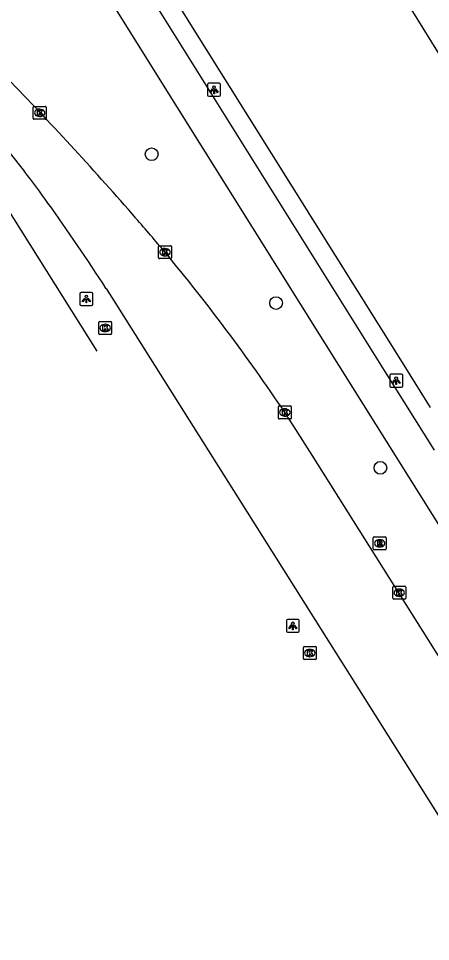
# Model space of a CAD drawing. Extents: x 160077 to 160945, y 386481 to 387498.
# Drawn here: x 160308.2 to 160340, y 386908.1 to 386979.2 of the extents above; entities that cross this region are included whole.
import ezdxf

# ---------------------------------------------------------------- set-up
doc = ezdxf.new("R2010")
doc.units = 0
for name, color, linetype in [('IMGEO_Boom', 7, 'Continuous'), ('IMGEO_Fietspad_gesloten', 7, 'Continuous'), ('IMGEO_Groenvoorziening', 7, 'Continuous'), ('IMGEO_Kolk', 7, 'Continuous'), ('IMGEO_Lichtpunt', 7, 'Continuous'), ('IMGEO_OVBaan_gesloten', 7, 'Continuous'), ('IMGEO_Rijbaan_regionaal_gesloten', 7, 'Continuous'), ('IMGEO_Rioolput', 7, 'Continuous'), ('IMGEO_Voetpad_open', 7, 'Continuous')]:
    doc.layers.add(name, color=color, linetype=linetype)

msp = doc.modelspace()

# ---------------------------------------------------------------- linework, layer by layer
at = {"layer": 'IMGEO_Boom'}
for centre in [(160318.472, 386968.712), (160328.071, 386957.246), (160336.119, 386944.55)]:
    msp.add_circle(centre, 0.489, dxfattribs=at)
at = {"layer": 'IMGEO_Fietspad_gesloten'}
for points in [[(160300.054, 387010.149), (160311.846, 386991.299), (160336.414, 386952.059), (160340.267, 386945.91)], [(160298.634, 387007.207), (160300.211, 387004.626), (160309.459, 386989.877), (160320.577, 386972.116), (160331.8, 386954.187), (160333.952, 386950.749), (160340.92, 386939.644), (160352.34, 386921.431), (160362.991, 386904.447), (160373.722, 386887.333), (160381.199, 386875.409), (160381.719, 386874.568), (160381.755, 386874.497)]]:
    msp.add_lwpolyline(points, dxfattribs=at)
at = {"layer": 'IMGEO_Groenvoorziening'}
msp.add_lwpolyline([(160327.145, 386998.17), (160353.425, 386955.793)], dxfattribs=at)
at = {"layer": 'IMGEO_Kolk'}
for p, q in [((160309.41, 386972.398), (160310.262, 386972.398)), ((160309.335, 386971.472), (160309.335, 386972.324)), ((160309.823, 386972.178), (160309.848, 386972.178)), ((160310.336, 386972.324), (160310.336, 386971.472)), ((160310.262, 386971.398), (160309.41, 386971.398)), ((160309.846, 386971.618), (160309.821, 386971.618)), ((160319.001, 386960.738), (160319.001, 386961.59)), ((160319.076, 386961.664), (160319.928, 386961.664)), ((160319.489, 386961.444), (160319.514, 386961.444)), ((160320.002, 386961.59), (160320.002, 386960.738)), ((160319.928, 386960.664), (160319.076, 386960.664)), ((160319.512, 386960.884), (160319.487, 386960.884)), ((160314.385, 386954.904), (160314.385, 386955.756)), ((160314.46, 386955.83), (160315.312, 386955.83)), ((160314.873, 386955.61), (160314.898, 386955.61)), ((160315.386, 386955.756), (160315.386, 386954.904)), ((160315.312, 386954.83), (160314.46, 386954.83)), ((160314.896, 386955.05), (160314.871, 386955.05)), ((160328.243, 386948.388), (160328.243, 386949.24)), ((160328.318, 386949.314), (160329.17, 386949.314)), ((160328.731, 386949.094), (160328.756, 386949.094)), ((160329.244, 386949.24), (160329.244, 386948.388)), ((160329.17, 386948.314), (160328.318, 386948.314)), ((160328.754, 386948.534), (160328.729, 386948.534)), ((160337.142, 386935.426), (160337.994, 386935.426)), ((160337.067, 386934.5), (160337.067, 386935.352)), ((160337.555, 386935.206), (160337.58, 386935.206)), ((160338.068, 386935.352), (160338.068, 386934.5)), ((160337.994, 386934.426), (160337.142, 386934.426)), ((160337.578, 386934.646), (160337.553, 386934.646)), ((160330.172, 386929.853), (160330.172, 386930.705)), ((160330.247, 386930.779), (160331.099, 386930.779)), ((160330.66, 386930.559), (160330.685, 386930.559)), ((160331.173, 386930.705), (160331.173, 386929.853)), ((160331.099, 386929.779), (160330.247, 386929.779)), ((160330.683, 386929.999), (160330.658, 386929.999))]:
    msp.add_line(p, q, dxfattribs=at)
for points in [[(160309.41, 386972.398), (160310.262, 386972.398)], [(160309.335, 386971.472), (160309.335, 386972.324)], [(160309.656, 386972.098), (160309.779, 386972.098), (160309.779, 386971.947), (160309.909, 386972.098), (160310.073, 386972.098), (160309.927, 386971.947), (160310.08, 386971.698), (160309.928, 386971.698), (160309.843, 386971.862), (160309.779, 386971.795), (160309.779, 386971.698), (160309.656, 386971.698), (160309.656, 386972.098)], [(160310.336, 386972.324), (160310.336, 386971.472)], [(160310.262, 386971.398), (160309.41, 386971.398)], [(160319.001, 386960.738), (160319.001, 386961.59)], [(160319.076, 386961.664), (160319.928, 386961.664)], [(160319.322, 386961.364), (160319.445, 386961.364), (160319.445, 386961.213), (160319.575, 386961.364), (160319.739, 386961.364), (160319.593, 386961.213), (160319.746, 386960.964), (160319.594, 386960.964), (160319.509, 386961.128), (160319.445, 386961.061), (160319.445, 386960.964), (160319.322, 386960.964), (160319.322, 386961.364)], [(160320.002, 386961.59), (160320.002, 386960.738)], [(160319.928, 386960.664), (160319.076, 386960.664)], [(160314.385, 386954.904), (160314.385, 386955.756)], [(160314.46, 386955.83), (160315.312, 386955.83)], [(160314.706, 386955.53), (160314.829, 386955.53), (160314.829, 386955.379), (160314.959, 386955.53), (160315.123, 386955.53), (160314.977, 386955.379), (160315.13, 386955.13), (160314.978, 386955.13), (160314.893, 386955.294), (160314.829, 386955.227), (160314.829, 386955.13), (160314.706, 386955.13), (160314.706, 386955.53)], [(160315.386, 386955.756), (160315.386, 386954.904)], [(160315.312, 386954.83), (160314.46, 386954.83)], [(160328.243, 386948.388), (160328.243, 386949.24)], [(160328.318, 386949.314), (160329.17, 386949.314)], [(160328.564, 386949.014), (160328.687, 386949.014), (160328.687, 386948.863), (160328.817, 386949.014), (160328.981, 386949.014), (160328.835, 386948.863), (160328.988, 386948.614), (160328.836, 386948.614), (160328.751, 386948.778), (160328.687, 386948.711), (160328.687, 386948.614), (160328.564, 386948.614), (160328.564, 386949.014)], [(160329.244, 386949.24), (160329.244, 386948.388)], [(160329.17, 386948.314), (160328.318, 386948.314)], [(160337.142, 386935.426), (160337.994, 386935.426)], [(160337.067, 386934.5), (160337.067, 386935.352)], [(160337.388, 386935.126), (160337.511, 386935.126), (160337.511, 386934.975), (160337.641, 386935.126), (160337.805, 386935.126), (160337.659, 386934.975), (160337.812, 386934.726), (160337.66, 386934.726), (160337.575, 386934.89), (160337.511, 386934.823), (160337.511, 386934.726), (160337.388, 386934.726), (160337.388, 386935.126)], [(160338.068, 386935.352), (160338.068, 386934.5)], [(160337.994, 386934.426), (160337.142, 386934.426)], [(160330.172, 386929.853), (160330.172, 386930.705)], [(160330.247, 386930.779), (160331.099, 386930.779)], [(160330.493, 386930.479), (160330.616, 386930.479), (160330.616, 386930.328), (160330.746, 386930.479), (160330.91, 386930.479), (160330.764, 386930.328), (160330.917, 386930.079), (160330.765, 386930.079), (160330.68, 386930.243), (160330.616, 386930.176), (160330.616, 386930.079), (160330.493, 386930.079), (160330.493, 386930.479)], [(160331.173, 386930.705), (160331.173, 386929.853)], [(160331.099, 386929.779), (160330.247, 386929.779)]]:
    msp.add_lwpolyline(points, dxfattribs=at)
for centre, start, end in [((160309.412, 386972.322), 91.55205, 178.44795), ((160309.412, 386972.322), 91.55205, 178.44795), ((160310.26, 386972.322), 1.55205, 88.44795), ((160310.26, 386972.322), 1.55205, 88.44795), ((160309.412, 386971.474), 181.55205, 268.44795), ((160309.412, 386971.474), 181.55205, 268.44795), ((160310.26, 386971.474), 271.55205, 358.44795), ((160310.26, 386971.474), 271.55205, 358.44795), ((160319.078, 386961.588), 91.55205, 178.44795), ((160319.078, 386961.588), 91.55205, 178.44795), ((160319.926, 386961.588), 1.55205, 88.44795), ((160319.926, 386961.588), 1.55205, 88.44795), ((160319.078, 386960.74), 181.55205, 268.44795), ((160319.078, 386960.74), 181.55205, 268.44795), ((160319.926, 386960.74), 271.55205, 358.44795), ((160319.926, 386960.74), 271.55205, 358.44795), ((160314.462, 386955.754), 91.55205, 178.44795), ((160314.462, 386955.754), 91.55205, 178.44795), ((160315.31, 386955.754), 1.55205, 88.44795), ((160315.31, 386955.754), 1.55205, 88.44795), ((160314.462, 386954.906), 181.55205, 268.44795), ((160314.462, 386954.906), 181.55205, 268.44795), ((160315.31, 386954.906), 271.55205, 358.44795), ((160315.31, 386954.906), 271.55205, 358.44795), ((160328.32, 386949.238), 91.55205, 178.44795), ((160328.32, 386949.238), 91.55205, 178.44795), ((160329.168, 386949.238), 1.55205, 88.44795), ((160329.168, 386949.238), 1.55205, 88.44795), ((160328.32, 386948.39), 181.55205, 268.44795), ((160328.32, 386948.39), 181.55205, 268.44795), ((160329.168, 386948.39), 271.55205, 358.44795), ((160329.168, 386948.39), 271.55205, 358.44795), ((160337.144, 386935.35), 91.55205, 178.44795), ((160337.144, 386935.35), 91.55205, 178.44795), ((160337.992, 386935.35), 1.55205, 88.44795), ((160337.992, 386935.35), 1.55205, 88.44795), ((160337.144, 386934.502), 181.55205, 268.44795), ((160337.144, 386934.502), 181.55205, 268.44795), ((160337.992, 386934.502), 271.55205, 358.44795), ((160337.992, 386934.502), 271.55205, 358.44795), ((160330.249, 386930.703), 91.55205, 178.44795), ((160330.249, 386930.703), 91.55205, 178.44795), ((160331.097, 386930.703), 1.55205, 88.44795), ((160331.097, 386930.703), 1.55205, 88.44795), ((160330.249, 386929.855), 181.55205, 268.44795), ((160330.249, 386929.855), 181.55205, 268.44795), ((160331.097, 386929.855), 271.55205, 358.44795), ((160331.097, 386929.855), 271.55205, 358.44795)]:
    msp.add_arc(centre, 0.0765, start, end, dxfattribs=at)
for centre, major_axis, ratio, start_param, end_param in [((160309.822, 386971.898), (-0.387, 0.002), 0.722429, 4.712389, 7.853982), ((160309.847, 386971.898), (-0.39, 0.002), 0.717154, 1.570796, 4.712389), ((160319.488, 386961.164), (-0.387, 0.002), 0.722429, 4.712389, 7.853982), ((160319.513, 386961.164), (-0.39, 0.002), 0.717154, 1.570796, 4.712389), ((160314.872, 386955.33), (-0.387, 0.002), 0.722429, 4.712389, 7.853982), ((160314.897, 386955.33), (-0.39, 0.002), 0.717154, 1.570796, 4.712389), ((160328.73, 386948.814), (-0.387, 0.002), 0.722429, 4.712389, 7.853982), ((160328.755, 386948.814), (-0.39, 0.002), 0.717154, 1.570796, 4.712389), ((160337.554, 386934.926), (-0.387, 0.002), 0.722429, 4.712389, 7.853982), ((160337.579, 386934.926), (-0.39, 0.002), 0.717154, 1.570796, 4.712389), ((160330.659, 386930.279), (-0.387, 0.002), 0.722429, 4.712389, 7.853982), ((160330.684, 386930.279), (-0.39, 0.002), 0.717154, 1.570796, 4.712389)]:
    msp.add_ellipse(centre, major_axis=major_axis, ratio=ratio, start_param=start_param, end_param=end_param, dxfattribs=at)
at = {"layer": 'IMGEO_Lichtpunt'}
for p, q in [((160322.783, 386974.077), (160322.783, 386973.27)), ((160322.783, 386974.077), (160322.783, 386973.27)), ((160323.685, 386974.172), (160322.877, 386974.172)), ((160323.685, 386974.172), (160322.877, 386974.172)), ((160323.779, 386973.27), (160323.779, 386974.077)), ((160323.779, 386973.27), (160323.779, 386974.077)), ((160322.877, 386973.176), (160323.685, 386973.176)), ((160322.877, 386973.176), (160323.685, 386973.176)), ((160312.935, 386957.966), (160312.935, 386957.159)), ((160312.935, 386957.966), (160312.935, 386957.159)), ((160313.837, 386958.061), (160313.029, 386958.061)), ((160313.837, 386958.061), (160313.029, 386958.061)), ((160313.931, 386957.159), (160313.931, 386957.966)), ((160313.931, 386957.159), (160313.931, 386957.966)), ((160313.029, 386957.065), (160313.837, 386957.065)), ((160313.029, 386957.065), (160313.837, 386957.065)), ((160336.838, 386951.664), (160336.838, 386950.857)), ((160336.838, 386951.664), (160336.838, 386950.857)), ((160337.74, 386951.759), (160336.932, 386951.759)), ((160337.74, 386951.759), (160336.932, 386951.759)), ((160337.834, 386950.857), (160337.834, 386951.664)), ((160337.834, 386950.857), (160337.834, 386951.664)), ((160336.932, 386950.763), (160337.74, 386950.763)), ((160336.932, 386950.763), (160337.74, 386950.763)), ((160328.861, 386932.78), (160328.861, 386931.973)), ((160328.861, 386932.78), (160328.861, 386931.973)), ((160329.763, 386932.875), (160328.955, 386932.875)), ((160329.763, 386932.875), (160328.955, 386932.875)), ((160329.857, 386931.973), (160329.857, 386932.78)), ((160329.857, 386931.973), (160329.857, 386932.78)), ((160328.955, 386931.879), (160329.763, 386931.879)), ((160328.955, 386931.879), (160329.763, 386931.879))]:
    msp.add_line(p, q, dxfattribs=at)
for points in [[(160323.157, 386973.741), (160323.196, 386973.713), (160323.008, 386973.451), (160322.97, 386973.478), (160323.157, 386973.741)], [(160323.259, 386973.693), (160323.306, 386973.693), (160323.306, 386973.371), (160323.259, 386973.371), (160323.259, 386973.693)], [(160323.369, 386973.713), (160323.407, 386973.74), (160323.594, 386973.478), (160323.555, 386973.45), (160323.369, 386973.713)], [(160313.309, 386957.63), (160313.348, 386957.602), (160313.16, 386957.34), (160313.122, 386957.367), (160313.309, 386957.63)], [(160313.411, 386957.582), (160313.458, 386957.582), (160313.458, 386957.26), (160313.411, 386957.26), (160313.411, 386957.582)], [(160313.521, 386957.602), (160313.559, 386957.629), (160313.746, 386957.367), (160313.707, 386957.339), (160313.521, 386957.602)], [(160337.212, 386951.328), (160337.251, 386951.3), (160337.063, 386951.038), (160337.025, 386951.065), (160337.212, 386951.328)], [(160337.314, 386951.28), (160337.361, 386951.28), (160337.361, 386950.958), (160337.314, 386950.958), (160337.314, 386951.28)], [(160337.424, 386951.3), (160337.462, 386951.327), (160337.649, 386951.065), (160337.61, 386951.037), (160337.424, 386951.3)], [(160329.235, 386932.444), (160329.274, 386932.416), (160329.086, 386932.154), (160329.048, 386932.181), (160329.235, 386932.444)], [(160329.337, 386932.396), (160329.384, 386932.396), (160329.384, 386932.074), (160329.337, 386932.074), (160329.337, 386932.396)], [(160329.447, 386932.416), (160329.485, 386932.443), (160329.672, 386932.181), (160329.633, 386932.153), (160329.447, 386932.416)]]:
    msp.add_lwpolyline(points, dxfattribs=at)
for centre in [(160323.282, 386973.875), (160313.434, 386957.764), (160337.337, 386951.462), (160329.36, 386932.578)]:
    msp.add_circle(centre, 0.0994, dxfattribs=at)
for centre, start, end in [((160322.877, 386974.077), 90, 180), ((160322.877, 386974.077), 90, 180), ((160323.685, 386974.077), 0, 90), ((160323.685, 386974.077), 0, 90), ((160322.877, 386973.27), 180, 270), ((160322.877, 386973.27), 180, 270), ((160323.685, 386973.27), 270, 0), ((160323.685, 386973.27), 270, 360), ((160313.029, 386957.966), 90, 180), ((160313.029, 386957.966), 90, 180), ((160313.837, 386957.966), 0, 90), ((160313.837, 386957.966), 0, 90), ((160313.029, 386957.159), 180, 270), ((160313.029, 386957.159), 180, 270), ((160313.837, 386957.159), 270, 0), ((160313.837, 386957.159), 270, 360), ((160336.932, 386951.664), 90, 180), ((160336.932, 386951.664), 90, 180), ((160337.74, 386951.664), 0, 90), ((160337.74, 386951.664), 0, 90), ((160336.932, 386950.857), 180, 270), ((160336.932, 386950.857), 180, 270), ((160337.74, 386950.857), 270, 0), ((160337.74, 386950.857), 270, 360), ((160328.955, 386932.78), 90, 180), ((160328.955, 386932.78), 90, 180), ((160329.763, 386932.78), 0, 90), ((160329.763, 386932.78), 0, 90), ((160328.955, 386931.973), 180, 270), ((160328.955, 386931.973), 180, 270), ((160329.763, 386931.973), 270, 0), ((160329.763, 386931.973), 270, 360)]:
    msp.add_arc(centre, 0.0946, start, end, dxfattribs=at)
at = {"layer": 'IMGEO_OVBaan_gesloten'}
msp.add_lwpolyline([(160314.258, 386953.544), (160300.003, 386976.179), (160300.188, 386976.311)], dxfattribs=at)
at = {"layer": 'IMGEO_Rijbaan_regionaal_gesloten'}
for points in [[(160300.188, 386976.311), (160301.077, 386976.848), (160308.654, 386967.369)], [(160314.971, 386958.353), (160331.498, 386932.175), (160348.032, 386905.97), (160356.407, 386892.702)], [(160377.326, 386871.812), (160362.187, 386895.822), (160351.83, 386912.248), (160341.292, 386928.961), (160330.846, 386945.529), (160329.422, 386947.787), (160328.744, 386948.814)]]:
    msp.add_lwpolyline(points, dxfattribs=at)
for centre, radius, start, end in [((160118.006, 386790.429), 264.103, 41.02155, 44.11011), ((160270.271, 386936.63), 49.175, 35.16356, 38.68984), ((160160.482, 386857.827), 184.316, 33.05187, 35.53428), ((160107.638, 386781.391), 277.857, 40.31562, 41.02438), ((160202.045, 386863.633), 152.671, 33.91329, 39.70467)]:
    msp.add_arc(centre, radius, start, end, dxfattribs=at)
at = {"layer": 'IMGEO_Rioolput'}
for p, q in [((160335.563, 386938.31), (160335.563, 386939.162)), ((160335.638, 386939.236), (160336.49, 386939.236)), ((160336.051, 386939.016), (160336.076, 386939.016)), ((160336.564, 386939.162), (160336.564, 386938.31)), ((160336.074, 386938.456), (160336.049, 386938.456)), ((160336.49, 386938.236), (160335.638, 386938.236))]:
    msp.add_line(p, q, dxfattribs=at)
for points in [[(160335.563, 386938.31), (160335.563, 386939.162)], [(160335.638, 386939.236), (160336.49, 386939.236)], [(160336.564, 386939.162), (160336.564, 386938.31)], [(160336.152, 386938.934), (160335.9, 386938.936), (160335.9, 386938.536)], [(160335.9, 386938.536), (160336.024, 386938.536), (160336.024, 386938.698), (160336.035, 386938.698)], [(160336.078, 386938.855), (160336.024, 386938.855), (160336.024, 386938.774)], [(160336.024, 386938.774), (160336.076, 386938.774)], [(160336.082, 386938.669), (160336.153, 386938.536), (160336.293, 386938.536), (160336.228, 386938.662)], [(160336.49, 386938.236), (160335.638, 386938.236)]]:
    msp.add_lwpolyline(points, dxfattribs=at)
for centre, radius, start, end in [((160335.64, 386939.16), 0.0765, 91.55205, 178.44795), ((160335.64, 386939.16), 0.0765, 91.55205, 178.44795), ((160336.488, 386939.16), 0.0765, 1.55205, 88.44795), ((160336.488, 386939.16), 0.0765, 1.55205, 88.44795), ((160335.64, 386938.312), 0.0765, 181.55205, 268.44795), ((160335.64, 386938.312), 0.0765, 181.55205, 268.44795), ((160336.034, 386938.645), 0.0533, 26.02933, 88.69889), ((160336.06, 386938.963), 0.19, 274.7715, 282.96867), ((160336.084, 386938.759), 0.0964, 77.00612, 93.18647), ((160336.098, 386938.816), 0.0378, 276.66336, 79.67722), ((160336.151, 386938.824), 0.109, 350.36119, 89.41601), ((160336.149, 386938.824), 0.112, 277.58423, 350.98172), ((160336.133, 386938.609), 0.108, 29.51342, 73.79051), ((160336.488, 386938.312), 0.0765, 271.55205, 358.44795), ((160336.488, 386938.312), 0.0765, 271.55205, 358.44795)]:
    msp.add_arc(centre, radius, start, end, dxfattribs=at)
for centre, major_axis, ratio, start_param, end_param in [((160336.05, 386938.736), (-0.387, 0.002), 0.722429, 4.712389, 7.853982), ((160336.075, 386938.736), (-0.39, 0.002), 0.717154, 1.570796, 4.712389)]:
    msp.add_ellipse(centre, major_axis=major_axis, ratio=ratio, start_param=start_param, end_param=end_param, dxfattribs=at)
at = {"layer": 'IMGEO_Voetpad_open'}
msp.add_lwpolyline([(160339.984, 386949.196), (160337.688, 386952.871), (160314.349, 386990.13)], dxfattribs=at)

doc.saveas('drawing.dxf')
